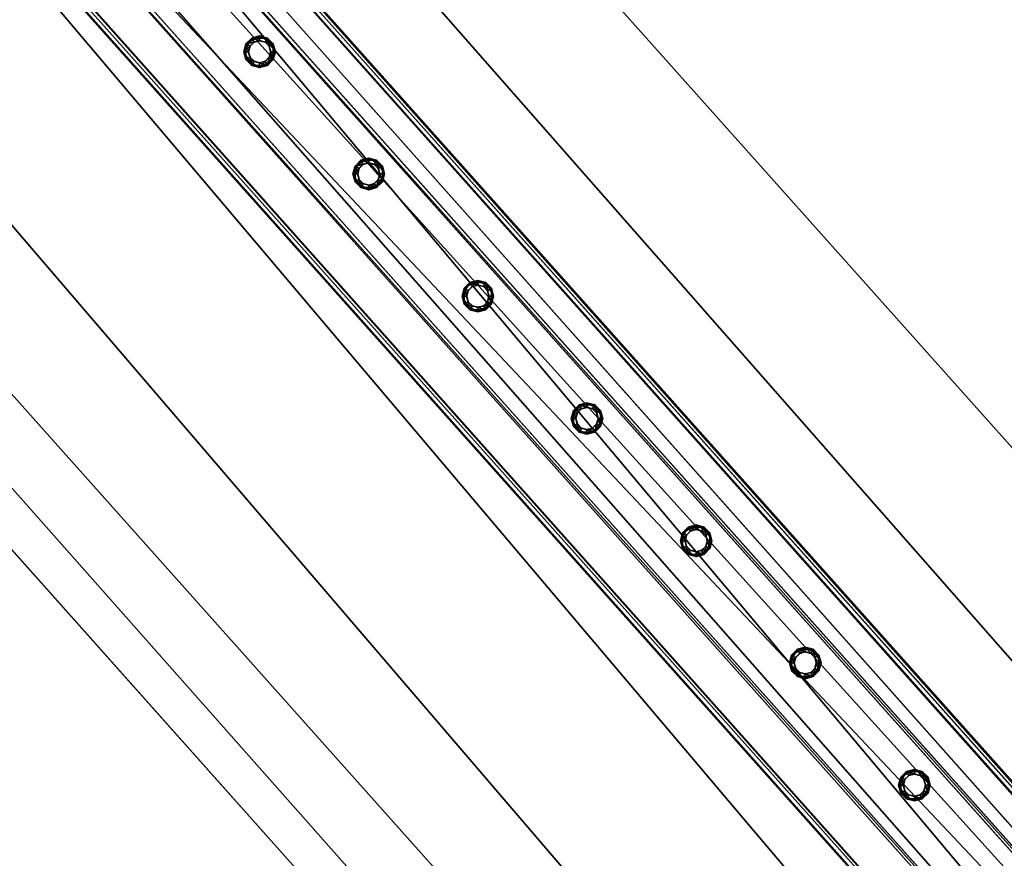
# Model space of a CAD drawing. Header units: millimetres. Extents: x 93711086 to 93775423, y 1247239064 to 1247319365.
# Tile 613 of 656: x 93727421 to 93728086, y 1247296335 to 1247296902. Entities that reach past the tile are written whole.
import ezdxf

# ---------------------------------------------------------------- set-up
doc = ezdxf.new("R2010")
doc.units = ezdxf.units.MM
doc.layers.add('BEAM', color=7, linetype='Continuous')
doc.layers.add('CONCRETE_ITEM', color=7, linetype='Continuous')

# ---------------------------------------------------------------- blocks, each defined once
blk = doc.blocks.new('15e559d2-59c4-40a1-8e6d-a9da91616b05')
at = {"color": 0, "transparency": 16777216}
mesh = blk.add_polyface(dxfattribs=at)
corners = [(93732402.79, 1247290959.39, 3988.8), (93732402.79, 1247290959.39, 4305.53), (93730959.56, 1247289572.89, 3633.7), (93730959.56, 1247289572.89, 3316.97), (93720519.88, 1247305091.11, 5616.56), (93732598.17, 1247291566.31, 4023.22), (93720298.97, 1247305338.46, 5063.47), (93732619.56, 1247291542.36, 4593.19), (93720317.37, 1247305317.87, 5553.56), (93732199.19, 1247291187.37, 4322.75), (93720106.24, 1247304728.57, 5525.84), (93719899.99, 1247304959.53, 5363), (93732205.93, 1247291179.82, 4502.46), (93719903.74, 1247304955.33, 5462.84), (93720167.22, 1247305212.77, 5169.74), (93732187.34, 1247291200.64, 4007.02), (93718371.43, 1247303668.57, 4381.66), (93732466.42, 1247291440.62, 4129.5), (93732486.67, 1247291465.98, 4033.21), (93720187.47, 1247305238.13, 5073.46), (93732260.76, 1247291223.51, 4572.35), (93720161.08, 1247304772.26, 5595.73), (93719958.57, 1247304999.02, 5532.73), (93718383.28, 1247303655.3, 4697.39)]
mesh.append_faces([[corners[k] for k in face] for face in [(0, 1, 2, 0), (2, 3, 0, 2), (4, 5, 6, 4), (4, 7, 5, 4), (6, 8, 4, 6), (9, 10, 11, 9), (10, 9, 12, 10), (13, 11, 10, 13), (3, 14, 15, 3), (3, 16, 14, 3), (17, 15, 14, 17), (15, 0, 3, 15), (18, 17, 19, 18), (14, 19, 17, 14), (5, 18, 6, 5), (19, 6, 18, 19), (20, 7, 4, 20), (4, 21, 20, 4), (12, 20, 21, 12), (21, 10, 12, 21), (22, 21, 4, 22), (4, 8, 22, 4), (10, 21, 13, 10), (22, 13, 21, 22), (2, 9, 23, 2), (9, 2, 1, 9), (11, 23, 9, 11), (23, 14, 16, 23), (13, 8, 11, 13), (8, 13, 22, 8), (23, 11, 14, 23), (14, 8, 6, 14), (8, 14, 11, 8), (6, 19, 14, 6), (20, 12, 9, 20), (20, 17, 7, 20), (17, 20, 9, 17), (5, 7, 17, 5), (15, 17, 9, 15), (18, 5, 17, 18), (3, 2, 16, 3), (23, 16, 2, 23), (0, 15, 1, 0), (9, 1, 15, 9)]], dxfattribs={"color": 0})
blk = doc.blocks.new('5bbbe152-908d-476c-86af-f8c3bda7d93c')
at = {"color": 0, "transparency": 16777216}
mesh = blk.add_polyface(dxfattribs=at)
corners = [(93732552.16, 1247291230.4, 5643.09), (93732470.37, 1247291493.61, 5652.86), (93732382.45, 1247291411.95, 5654.08), (93732639.45, 1247291312.74, 5641.9), (93732637.29, 1247291314.16, 5581.96), (93732468.04, 1247291495.23, 5592.92), (93732633.65, 1247291310.73, 5582.01), (93732464.37, 1247291491.82, 5592.97), (93732635.63, 1247291309.43, 5636.96), (93732466.52, 1247291490.34, 5647.91), (93732385.92, 1247291415.49, 5649.04), (93732553.64, 1247291235.26, 5583.09), (93732380.12, 1247291413.57, 5594.15), (93732383.78, 1247291416.97, 5594.1), (93732302.66, 1247291675.69, 5664.81), (93732214.1, 1247291594.73, 5666.08), (93732300.14, 1247291677.51, 5604.89), (93732296.45, 1247291674.13, 5604.95), (93732298.76, 1247291672.47, 5659.87), (93732217.58, 1247291598.26, 5661.04), (93732215.27, 1247291599.92, 5606.11), (93732211.58, 1247291596.54, 5606.16), (93731970.08, 1247292043.07, 5691.08), (93731880.9, 1247291962.79, 5692.4), (93731967.4, 1247292045.06, 5631.17), (93731963.68, 1247292041.72, 5631.23), (93731966.14, 1247292039.89, 5686.14), (93731884.39, 1247291966.3, 5687.35), (93731881.93, 1247291968.13, 5632.44), (93731878.21, 1247291964.79, 5632.49), (93720601.83, 1247304775.64, 6654.05), (93720512.37, 1247304695.67, 6655.39), (93720599.08, 1247304777.72, 6594.15), (93720595.35, 1247304774.38, 6594.2), (93720597.87, 1247304772.48, 6649.11), (93720515.87, 1247304699.17, 6650.34), (93720513.35, 1247304701.07, 6595.43), (93720509.62, 1247304697.74, 6595.49)]
mesh.append_faces([[corners[k] for k in face] for face in [(0, 1, 2, 0), (3, 5, 1, 3), (4, 7, 5, 4), (6, 9, 7, 6), (8, 10, 9, 8), (11, 12, 13, 11), (2, 14, 15, 2), (1, 16, 14, 1), (5, 17, 16, 5), (7, 18, 17, 7), (9, 19, 18, 9), (10, 20, 19, 10), (13, 21, 20, 13), (12, 15, 21, 12), (15, 22, 23, 15), (14, 24, 22, 14), (16, 25, 24, 16), (17, 26, 25, 17), (18, 27, 26, 18), (19, 28, 27, 19), (20, 29, 28, 20), (21, 23, 29, 21), (23, 30, 31, 23), (22, 32, 30, 22), (24, 33, 32, 24), (25, 34, 33, 25), (26, 35, 34, 26), (27, 36, 35, 27), (28, 37, 36, 28), (29, 31, 37, 29)]], dxfattribs={"vtx0": -1, "color": 0})
mesh.append_faces([[corners[k] for k in face] for face in [(30, 33, 34, 30), (35, 37, 31, 35)]], dxfattribs={"vtx0": -1, "vtx2": -1, "vtx3": -1, "color": 0})
mesh.append_faces([[corners[k] for k in face] for face in [(31, 30, 34, 31), (34, 35, 31, 34)]], dxfattribs={"vtx1": -1, "vtx2": -1, "vtx3": -1, "color": 0})
mesh.append_faces([[corners[k] for k in face] for face in [(3, 4, 5, 3), (4, 6, 7, 4), (6, 8, 9, 6), (2, 1, 14, 2), (1, 5, 16, 1), (5, 7, 17, 5), (7, 9, 18, 7), (9, 10, 19, 9), (10, 13, 20, 10), (13, 12, 21, 13), (12, 2, 15, 12), (15, 14, 22, 15), (14, 16, 24, 14), (16, 17, 25, 16), (17, 18, 26, 17), (18, 19, 27, 18), (19, 20, 28, 19), (20, 21, 29, 20), (21, 15, 23, 21), (23, 22, 30, 23), (22, 24, 32, 22), (24, 25, 33, 24), (25, 26, 34, 25), (26, 27, 35, 26), (27, 28, 36, 27), (28, 29, 37, 28), (29, 23, 31, 29), (30, 32, 33, 30), (35, 36, 37, 35)]], dxfattribs={"vtx2": -1, "vtx3": -1, "color": 0})
blk = doc.blocks.new('dd768c15-9aed-47a0-9acd-dcff9a34d9df')
at = {"color": 0, "transparency": 16777216}
mesh = blk.add_polyface(dxfattribs=at)
corners = [(93728582.2, 1247295704.43, 5069.08), (93728626.95, 1247295744.4, 5069.08), (93727300.2, 1247297230.04, 5181.29), (93727255.44, 1247297190.08, 5181.29), (93728625.45, 1247295746.07, 5029.14), (93727298.7, 1247297231.72, 5141.35), (93728623.22, 1247295744.08, 5029.14), (93727296.46, 1247297229.72, 5141.35), (93728624.6, 1247295742.52, 5066.08), (93727297.85, 1247297228.17, 5178.3), (93728584.33, 1247295706.55, 5066.08), (93727257.57, 1247297192.2, 5178.3), (93728582.94, 1247295708.11, 5029.14), (93727256.18, 1247297193.76, 5141.35), (93728580.7, 1247295706.11, 5029.14), (93727253.95, 1247297191.76, 5141.35)]
mesh.append_faces([[corners[k] for k in face] for face in [(0, 2, 3, 0), (1, 5, 2, 1), (4, 7, 5, 4), (6, 9, 7, 6), (8, 11, 9, 8), (10, 13, 11, 10), (12, 15, 13, 12), (14, 3, 15, 14)]], dxfattribs={"vtx0": -1, "color": 0})
mesh.append_faces([[corners[k] for k in face] for face in [(2, 7, 9, 2), (11, 15, 3, 11), (0, 12, 10, 0), (8, 4, 1, 8)]], dxfattribs={"vtx0": -1, "vtx2": -1, "vtx3": -1, "color": 0})
mesh.append_faces([[corners[k] for k in face] for face in [(3, 2, 9, 3), (9, 11, 3, 9), (1, 0, 10, 1), (10, 8, 1, 10)]], dxfattribs={"vtx1": -1, "vtx2": -1, "vtx3": -1, "color": 0})
mesh.append_faces([[corners[k] for k in face] for face in [(0, 1, 2, 0), (1, 4, 5, 1), (4, 6, 7, 4), (6, 8, 9, 6), (8, 10, 11, 8), (10, 12, 13, 10), (12, 14, 15, 12), (14, 0, 3, 14), (2, 5, 7, 2), (11, 13, 15, 11), (0, 14, 12, 0), (8, 6, 4, 8)]], dxfattribs={"vtx2": -1, "vtx3": -1, "color": 0})
blk = doc.blocks.new('0e9b9c1f-069e-4d76-99dc-54ecbbd58079')
at = {"color": 0, "transparency": 16777216}
mesh = blk.add_polyface(dxfattribs=at)
corners = [(93728025.61, 1247296377.29, 5118.99), (93728021.88, 1247296378.29, 5118.99), (93728021.88, 1247296378.29, 6018.99), (93728025.61, 1247296377.29, 6018.99), (93728019.16, 1247296381.02, 5118.99), (93728019.16, 1247296381.02, 6018.99), (93728018.16, 1247296384.74, 5118.99), (93728018.16, 1247296384.74, 6018.99), (93728019.16, 1247296388.47, 5118.99), (93728019.16, 1247296388.47, 6018.99), (93728021.88, 1247296391.2, 5118.99), (93728021.88, 1247296391.2, 6018.99), (93728025.61, 1247296392.19, 5118.99), (93728025.61, 1247296392.19, 6018.99), (93728029.33, 1247296391.2, 5118.99), (93728029.33, 1247296391.2, 6018.99), (93728032.06, 1247296388.47, 5118.99), (93728032.06, 1247296388.47, 6018.99), (93728033.06, 1247296384.74, 5118.99), (93728033.06, 1247296384.74, 6018.99), (93728032.06, 1247296381.02, 5118.99), (93728032.06, 1247296381.02, 6018.99), (93728029.33, 1247296378.29, 5118.99), (93728029.33, 1247296378.29, 6018.99), (93728025.61, 1247296374.09, 5118.99), (93728030.93, 1247296375.52, 5118.99), (93728030.93, 1247296375.52, 6018.99), (93728025.61, 1247296374.09, 6018.99), (93728034.83, 1247296379.42, 5118.99), (93728034.83, 1247296379.42, 6018.99), (93728036.26, 1247296384.74, 5118.99), (93728036.26, 1247296384.74, 6018.99), (93728034.83, 1247296390.07, 5118.99), (93728034.83, 1247296390.07, 6018.99), (93728030.93, 1247296393.97, 5118.99), (93728030.93, 1247296393.97, 6018.99), (93728025.61, 1247296395.39, 5118.99), (93728025.61, 1247296395.39, 6018.99), (93728020.28, 1247296393.97, 5118.99), (93728020.28, 1247296393.97, 6018.99), (93728016.39, 1247296390.07, 5118.99), (93728016.39, 1247296390.07, 6018.99), (93728014.96, 1247296384.74, 5118.99), (93728014.96, 1247296384.74, 6018.99), (93728016.39, 1247296379.42, 5118.99), (93728016.39, 1247296379.42, 6018.99), (93728020.28, 1247296375.52, 5118.99), (93728020.28, 1247296375.52, 6018.99)]
mesh.append_faces([[corners[k] for k in face] for face in [(0, 2, 3, 0), (1, 5, 2, 1), (4, 7, 5, 4), (6, 9, 7, 6), (8, 11, 9, 8), (10, 13, 11, 10), (12, 15, 13, 12), (14, 17, 15, 14), (16, 19, 17, 16), (18, 21, 19, 18), (20, 23, 21, 20), (22, 3, 23, 22), (24, 26, 27, 24), (25, 29, 26, 25), (28, 31, 29, 28), (30, 33, 31, 30), (32, 35, 33, 32), (34, 37, 35, 34), (36, 39, 37, 36), (38, 41, 39, 38), (40, 43, 41, 40), (42, 45, 43, 42), (44, 47, 45, 44), (46, 27, 47, 46)]], dxfattribs={"vtx0": -1, "color": 0})
mesh.append_faces([[corners[k] for k in face] for face in [(27, 29, 3, 27), (17, 29, 33, 17), (45, 27, 3, 45), (13, 33, 37, 13), (41, 45, 5, 41), (9, 37, 41, 9), (30, 25, 18, 30), (34, 30, 18, 34), (1, 25, 46, 1), (38, 34, 14, 38), (6, 46, 42, 6), (42, 38, 10, 42)]], dxfattribs={"vtx0": -1, "vtx1": -1, "vtx2": -1, "vtx3": -1, "color": 0})
mesh.append_faces([[corners[k] for k in face] for face in [(29, 21, 23, 29), (29, 23, 3, 29), (45, 3, 2, 45), (45, 2, 5, 45), (41, 5, 7, 41), (41, 7, 9, 41), (25, 20, 18, 25), (34, 18, 16, 34), (34, 16, 14, 34), (38, 14, 12, 38), (38, 12, 10, 38)]], dxfattribs={"vtx0": -1, "vtx2": -1, "vtx3": -1, "color": 0})
mesh.append_faces([[corners[k] for k in face] for face in [(19, 21, 29, 19), (17, 19, 29, 17), (15, 17, 33, 15), (13, 15, 33, 13), (11, 13, 37, 11), (9, 11, 37, 9), (22, 20, 25, 22), (0, 22, 25, 0), (1, 0, 25, 1), (4, 1, 46, 4), (6, 4, 46, 6), (8, 6, 42, 8), (10, 8, 42, 10)]], dxfattribs={"vtx1": -1, "vtx2": -1, "vtx3": -1, "color": 0})
mesh.append_faces([[corners[k] for k in face] for face in [(0, 1, 2, 0), (1, 4, 5, 1), (4, 6, 7, 4), (6, 8, 9, 6), (8, 10, 11, 8), (10, 12, 13, 10), (12, 14, 15, 12), (14, 16, 17, 14), (16, 18, 19, 16), (18, 20, 21, 18), (20, 22, 23, 20), (22, 0, 3, 22), (24, 25, 26, 24), (25, 28, 29, 25), (28, 30, 31, 28), (30, 32, 33, 30), (32, 34, 35, 32), (34, 36, 37, 34), (36, 38, 39, 36), (38, 40, 41, 38), (40, 42, 43, 40), (42, 44, 45, 42), (44, 46, 47, 44), (46, 24, 27, 46), (29, 31, 33, 29), (33, 35, 37, 33), (37, 39, 41, 37), (41, 43, 45, 41), (45, 47, 27, 45), (27, 26, 29, 27), (25, 24, 46, 25), (46, 44, 42, 46), (42, 40, 38, 42), (38, 36, 34, 38), (34, 32, 30, 34), (30, 28, 25, 30)]], dxfattribs={"vtx2": -1, "vtx3": -1, "color": 0})
blk = doc.blocks.new('64e83fc2-6fd3-4bd1-9180-a4821ef449ce')
at = {"color": 0, "transparency": 16777216}
mesh = blk.add_polyface(dxfattribs=at)
corners = [(93727951.9, 1247296459.83, 5125.22), (93727948.17, 1247296460.83, 5125.22), (93727948.17, 1247296460.83, 6025.22), (93727951.9, 1247296459.83, 6025.22), (93727945.45, 1247296463.55, 5125.22), (93727945.45, 1247296463.55, 6025.22), (93727944.45, 1247296467.28, 5125.22), (93727944.45, 1247296467.28, 6025.22), (93727945.45, 1247296471, 5125.22), (93727945.45, 1247296471, 6025.22), (93727948.17, 1247296473.73, 5125.22), (93727948.17, 1247296473.73, 6025.22), (93727951.9, 1247296474.73, 5125.22), (93727951.9, 1247296474.73, 6025.22), (93727955.62, 1247296473.73, 5125.22), (93727955.62, 1247296473.73, 6025.22), (93727958.35, 1247296471, 5125.22), (93727958.35, 1247296471, 6025.22), (93727959.35, 1247296467.28, 5125.22), (93727959.35, 1247296467.28, 6025.22), (93727958.35, 1247296463.55, 5125.22), (93727958.35, 1247296463.55, 6025.22), (93727955.62, 1247296460.83, 5125.22), (93727955.62, 1247296460.83, 6025.22), (93727951.9, 1247296456.63, 5125.22), (93727957.22, 1247296458.06, 5125.22), (93727957.22, 1247296458.06, 6025.22), (93727951.9, 1247296456.63, 6025.22), (93727961.12, 1247296461.95, 5125.22), (93727961.12, 1247296461.95, 6025.22), (93727962.55, 1247296467.28, 5125.22), (93727962.55, 1247296467.28, 6025.22), (93727961.12, 1247296472.6, 5125.22), (93727961.12, 1247296472.6, 6025.22), (93727957.22, 1247296476.5, 5125.22), (93727957.22, 1247296476.5, 6025.22), (93727951.9, 1247296477.93, 5125.22), (93727951.9, 1247296477.93, 6025.22), (93727946.57, 1247296476.5, 5125.22), (93727946.57, 1247296476.5, 6025.22), (93727942.67, 1247296472.6, 5125.22), (93727942.67, 1247296472.6, 6025.22), (93727941.25, 1247296467.28, 5125.22), (93727941.25, 1247296467.28, 6025.22), (93727942.67, 1247296461.95, 5125.22), (93727942.67, 1247296461.95, 6025.22), (93727946.57, 1247296458.06, 5125.22), (93727946.57, 1247296458.06, 6025.22)]
mesh.append_faces([[corners[k] for k in face] for face in [(0, 2, 3, 0), (1, 5, 2, 1), (4, 7, 5, 4), (6, 9, 7, 6), (8, 11, 9, 8), (10, 13, 11, 10), (12, 15, 13, 12), (14, 17, 15, 14), (16, 19, 17, 16), (18, 21, 19, 18), (20, 23, 21, 20), (22, 3, 23, 22), (24, 26, 27, 24), (25, 29, 26, 25), (28, 31, 29, 28), (30, 33, 31, 30), (32, 35, 33, 32), (34, 37, 35, 34), (36, 39, 37, 36), (38, 41, 39, 38), (40, 43, 41, 40), (42, 45, 43, 42), (44, 47, 45, 44), (46, 27, 47, 46)]], dxfattribs={"vtx0": -1, "color": 0})
mesh.append_faces([[corners[k] for k in face] for face in [(27, 29, 3, 27), (17, 29, 33, 17), (45, 27, 3, 45), (13, 33, 37, 13), (41, 45, 5, 41), (9, 37, 41, 9), (30, 25, 18, 30), (34, 30, 18, 34), (1, 25, 46, 1), (38, 34, 14, 38), (6, 46, 42, 6), (42, 38, 10, 42)]], dxfattribs={"vtx0": -1, "vtx1": -1, "vtx2": -1, "vtx3": -1, "color": 0})
mesh.append_faces([[corners[k] for k in face] for face in [(29, 21, 23, 29), (29, 23, 3, 29), (45, 3, 2, 45), (45, 2, 5, 45), (41, 5, 7, 41), (41, 7, 9, 41), (25, 20, 18, 25), (34, 18, 16, 34), (34, 16, 14, 34), (38, 14, 12, 38), (38, 12, 10, 38)]], dxfattribs={"vtx0": -1, "vtx2": -1, "vtx3": -1, "color": 0})
mesh.append_faces([[corners[k] for k in face] for face in [(19, 21, 29, 19), (17, 19, 29, 17), (15, 17, 33, 15), (13, 15, 33, 13), (11, 13, 37, 11), (9, 11, 37, 9), (22, 20, 25, 22), (0, 22, 25, 0), (1, 0, 25, 1), (4, 1, 46, 4), (6, 4, 46, 6), (8, 6, 42, 8), (10, 8, 42, 10)]], dxfattribs={"vtx1": -1, "vtx2": -1, "vtx3": -1, "color": 0})
mesh.append_faces([[corners[k] for k in face] for face in [(0, 1, 2, 0), (1, 4, 5, 1), (4, 6, 7, 4), (6, 8, 9, 6), (8, 10, 11, 8), (10, 12, 13, 10), (12, 14, 15, 12), (14, 16, 17, 14), (16, 18, 19, 16), (18, 20, 21, 18), (20, 22, 23, 20), (22, 0, 3, 22), (24, 25, 26, 24), (25, 28, 29, 25), (28, 30, 31, 28), (30, 32, 33, 30), (32, 34, 35, 32), (34, 36, 37, 34), (36, 38, 39, 36), (38, 40, 41, 38), (40, 42, 43, 40), (42, 44, 45, 42), (44, 46, 47, 44), (46, 24, 27, 46), (29, 31, 33, 29), (33, 35, 37, 33), (37, 39, 41, 37), (41, 43, 45, 41), (45, 47, 27, 45), (27, 26, 29, 27), (25, 24, 46, 25), (46, 44, 42, 46), (42, 40, 38, 42), (38, 36, 34, 38), (34, 32, 30, 34), (30, 28, 25, 30)]], dxfattribs={"vtx2": -1, "vtx3": -1, "color": 0})
blk = doc.blocks.new('fc1914d8-e441-45b6-8144-49cedcedb5b1')
at = {"color": 0, "transparency": 16777216}
mesh = blk.add_polyface(dxfattribs=at)
corners = [(93727878.18, 1247296542.36, 5131.45), (93727874.46, 1247296543.36, 5131.45), (93727874.46, 1247296543.36, 6031.45), (93727878.18, 1247296542.36, 6031.45), (93727871.73, 1247296546.09, 5131.45), (93727871.73, 1247296546.09, 6031.45), (93727870.73, 1247296549.81, 5131.45), (93727870.73, 1247296549.81, 6031.45), (93727871.73, 1247296553.54, 5131.45), (93727871.73, 1247296553.54, 6031.45), (93727874.46, 1247296556.26, 5131.45), (93727874.46, 1247296556.26, 6031.45), (93727878.18, 1247296557.26, 5131.45), (93727878.18, 1247296557.26, 6031.45), (93727881.91, 1247296556.26, 5131.45), (93727881.91, 1247296556.26, 6031.45), (93727884.64, 1247296553.54, 5131.45), (93727884.64, 1247296553.54, 6031.45), (93727885.63, 1247296549.81, 5131.45), (93727885.63, 1247296549.81, 6031.45), (93727884.64, 1247296546.09, 5131.45), (93727884.64, 1247296546.09, 6031.45), (93727881.91, 1247296543.36, 5131.45), (93727881.91, 1247296543.36, 6031.45), (93727878.18, 1247296539.16, 5131.45), (93727883.51, 1247296540.59, 5131.45), (93727883.51, 1247296540.59, 6031.45), (93727878.18, 1247296539.16, 6031.45), (93727887.41, 1247296544.49, 5131.45), (93727887.41, 1247296544.49, 6031.45), (93727888.83, 1247296549.81, 5131.45), (93727888.83, 1247296549.81, 6031.45), (93727887.41, 1247296555.14, 5131.45), (93727887.41, 1247296555.14, 6031.45), (93727883.51, 1247296559.03, 5131.45), (93727883.51, 1247296559.03, 6031.45), (93727878.18, 1247296560.46, 5131.45), (93727878.18, 1247296560.46, 6031.45), (93727872.86, 1247296559.03, 5131.45), (93727872.86, 1247296559.03, 6031.45), (93727868.96, 1247296555.14, 5131.45), (93727868.96, 1247296555.14, 6031.45), (93727867.53, 1247296549.81, 5131.45), (93727867.53, 1247296549.81, 6031.45), (93727868.96, 1247296544.49, 5131.45), (93727868.96, 1247296544.49, 6031.45), (93727872.86, 1247296540.59, 5131.45), (93727872.86, 1247296540.59, 6031.45)]
mesh.append_faces([[corners[k] for k in face] for face in [(0, 2, 3, 0), (1, 5, 2, 1), (4, 7, 5, 4), (6, 9, 7, 6), (8, 11, 9, 8), (10, 13, 11, 10), (12, 15, 13, 12), (14, 17, 15, 14), (16, 19, 17, 16), (18, 21, 19, 18), (20, 23, 21, 20), (22, 3, 23, 22), (24, 26, 27, 24), (25, 29, 26, 25), (28, 31, 29, 28), (30, 33, 31, 30), (32, 35, 33, 32), (34, 37, 35, 34), (36, 39, 37, 36), (38, 41, 39, 38), (40, 43, 41, 40), (42, 45, 43, 42), (44, 47, 45, 44), (46, 27, 47, 46)]], dxfattribs={"vtx0": -1, "color": 0})
mesh.append_faces([[corners[k] for k in face] for face in [(27, 29, 3, 27), (17, 29, 33, 17), (45, 27, 3, 45), (13, 33, 37, 13), (41, 45, 5, 41), (9, 37, 41, 9), (30, 25, 18, 30), (34, 30, 18, 34), (1, 25, 46, 1), (38, 34, 14, 38), (6, 46, 42, 6), (42, 38, 10, 42)]], dxfattribs={"vtx0": -1, "vtx1": -1, "vtx2": -1, "vtx3": -1, "color": 0})
mesh.append_faces([[corners[k] for k in face] for face in [(29, 21, 23, 29), (29, 23, 3, 29), (45, 3, 2, 45), (45, 2, 5, 45), (41, 5, 7, 41), (41, 7, 9, 41), (25, 20, 18, 25), (34, 18, 16, 34), (34, 16, 14, 34), (38, 14, 12, 38), (38, 12, 10, 38)]], dxfattribs={"vtx0": -1, "vtx2": -1, "vtx3": -1, "color": 0})
mesh.append_faces([[corners[k] for k in face] for face in [(19, 21, 29, 19), (17, 19, 29, 17), (15, 17, 33, 15), (13, 15, 33, 13), (11, 13, 37, 11), (9, 11, 37, 9), (22, 20, 25, 22), (0, 22, 25, 0), (1, 0, 25, 1), (4, 1, 46, 4), (6, 4, 46, 6), (8, 6, 42, 8), (10, 8, 42, 10)]], dxfattribs={"vtx1": -1, "vtx2": -1, "vtx3": -1, "color": 0})
mesh.append_faces([[corners[k] for k in face] for face in [(0, 1, 2, 0), (1, 4, 5, 1), (4, 6, 7, 4), (6, 8, 9, 6), (8, 10, 11, 8), (10, 12, 13, 10), (12, 14, 15, 12), (14, 16, 17, 14), (16, 18, 19, 16), (18, 20, 21, 18), (20, 22, 23, 20), (22, 0, 3, 22), (24, 25, 26, 24), (25, 28, 29, 25), (28, 30, 31, 28), (30, 32, 33, 30), (32, 34, 35, 32), (34, 36, 37, 34), (36, 38, 39, 36), (38, 40, 41, 38), (40, 42, 43, 40), (42, 44, 45, 42), (44, 46, 47, 44), (46, 24, 27, 46), (29, 31, 33, 29), (33, 35, 37, 33), (37, 39, 41, 37), (41, 43, 45, 41), (45, 47, 27, 45), (27, 26, 29, 27), (25, 24, 46, 25), (46, 44, 42, 46), (42, 40, 38, 42), (38, 36, 34, 38), (34, 32, 30, 34), (30, 28, 25, 30)]], dxfattribs={"vtx2": -1, "vtx3": -1, "color": 0})
blk = doc.blocks.new('3cb7ce13-56b4-478a-8b83-16564baca54d')
at = {"color": 0, "transparency": 16777216}
mesh = blk.add_polyface(dxfattribs=at)
corners = [(93727804.47, 1247296624.89, 5137.68), (93727800.75, 1247296625.89, 5137.68), (93727800.75, 1247296625.89, 6037.68), (93727804.47, 1247296624.89, 6037.68), (93727798.02, 1247296628.62, 5137.68), (93727798.02, 1247296628.62, 6037.68), (93727797.02, 1247296632.34, 5137.68), (93727797.02, 1247296632.34, 6037.68), (93727798.02, 1247296636.07, 5137.68), (93727798.02, 1247296636.07, 6037.68), (93727800.75, 1247296638.8, 5137.68), (93727800.75, 1247296638.8, 6037.68), (93727804.47, 1247296639.79, 5137.68), (93727804.47, 1247296639.79, 6037.68), (93727808.2, 1247296638.8, 5137.68), (93727808.2, 1247296638.8, 6037.68), (93727810.92, 1247296636.07, 5137.68), (93727810.92, 1247296636.07, 6037.68), (93727811.92, 1247296632.34, 5137.68), (93727811.92, 1247296632.34, 6037.68), (93727810.92, 1247296628.62, 5137.68), (93727810.92, 1247296628.62, 6037.68), (93727808.2, 1247296625.89, 5137.68), (93727808.2, 1247296625.89, 6037.68), (93727804.47, 1247296621.69, 5137.68), (93727809.8, 1247296623.12, 5137.68), (93727809.8, 1247296623.12, 6037.68), (93727804.47, 1247296621.69, 6037.68), (93727813.69, 1247296627.02, 5137.68), (93727813.69, 1247296627.02, 6037.68), (93727815.12, 1247296632.34, 5137.68), (93727815.12, 1247296632.34, 6037.68), (93727813.69, 1247296637.67, 5137.68), (93727813.69, 1247296637.67, 6037.68), (93727809.8, 1247296641.57, 5137.68), (93727809.8, 1247296641.57, 6037.68), (93727804.47, 1247296642.99, 5137.68), (93727804.47, 1247296642.99, 6037.68), (93727799.15, 1247296641.57, 5137.68), (93727799.15, 1247296641.57, 6037.68), (93727795.25, 1247296637.67, 5137.68), (93727795.25, 1247296637.67, 6037.68), (93727793.82, 1247296632.34, 5137.68), (93727793.82, 1247296632.34, 6037.68), (93727795.25, 1247296627.02, 5137.68), (93727795.25, 1247296627.02, 6037.68), (93727799.15, 1247296623.12, 5137.68), (93727799.15, 1247296623.12, 6037.68)]
mesh.append_faces([[corners[k] for k in face] for face in [(0, 2, 3, 0), (1, 5, 2, 1), (4, 7, 5, 4), (6, 9, 7, 6), (8, 11, 9, 8), (10, 13, 11, 10), (12, 15, 13, 12), (14, 17, 15, 14), (16, 19, 17, 16), (18, 21, 19, 18), (20, 23, 21, 20), (22, 3, 23, 22), (24, 26, 27, 24), (25, 29, 26, 25), (28, 31, 29, 28), (30, 33, 31, 30), (32, 35, 33, 32), (34, 37, 35, 34), (36, 39, 37, 36), (38, 41, 39, 38), (40, 43, 41, 40), (42, 45, 43, 42), (44, 47, 45, 44), (46, 27, 47, 46)]], dxfattribs={"vtx0": -1, "color": 0})
mesh.append_faces([[corners[k] for k in face] for face in [(37, 41, 13, 37), (5, 41, 45, 5), (33, 37, 13, 33), (3, 45, 27, 3), (29, 33, 17, 29), (21, 27, 29, 21), (30, 25, 18, 30), (34, 30, 18, 34), (1, 25, 46, 1), (38, 34, 14, 38), (6, 46, 42, 6), (42, 38, 10, 42)]], dxfattribs={"vtx0": -1, "vtx1": -1, "vtx2": -1, "vtx3": -1, "color": 0})
mesh.append_faces([[corners[k] for k in face] for face in [(41, 9, 11, 41), (41, 11, 13, 41), (33, 13, 15, 33), (33, 15, 17, 33), (29, 17, 19, 29), (29, 19, 21, 29), (25, 20, 18, 25), (34, 18, 16, 34), (34, 16, 14, 34), (38, 14, 12, 38), (38, 12, 10, 38)]], dxfattribs={"vtx0": -1, "vtx2": -1, "vtx3": -1, "color": 0})
mesh.append_faces([[corners[k] for k in face] for face in [(7, 9, 41, 7), (5, 7, 41, 5), (2, 5, 45, 2), (3, 2, 45, 3), (23, 3, 27, 23), (21, 23, 27, 21), (22, 20, 25, 22), (0, 22, 25, 0), (1, 0, 25, 1), (4, 1, 46, 4), (6, 4, 46, 6), (8, 6, 42, 8), (10, 8, 42, 10)]], dxfattribs={"vtx1": -1, "vtx2": -1, "vtx3": -1, "color": 0})
mesh.append_faces([[corners[k] for k in face] for face in [(0, 1, 2, 0), (1, 4, 5, 1), (4, 6, 7, 4), (6, 8, 9, 6), (8, 10, 11, 8), (10, 12, 13, 10), (12, 14, 15, 12), (14, 16, 17, 14), (16, 18, 19, 16), (18, 20, 21, 18), (20, 22, 23, 20), (22, 0, 3, 22), (24, 25, 26, 24), (25, 28, 29, 25), (28, 30, 31, 28), (30, 32, 33, 30), (32, 34, 35, 32), (34, 36, 37, 34), (36, 38, 39, 36), (38, 40, 41, 38), (40, 42, 43, 40), (42, 44, 45, 42), (44, 46, 47, 44), (46, 24, 27, 46), (41, 43, 45, 41), (45, 47, 27, 45), (27, 26, 29, 27), (29, 31, 33, 29), (33, 35, 37, 33), (37, 39, 41, 37), (25, 24, 46, 25), (46, 44, 42, 46), (42, 40, 38, 42), (38, 36, 34, 38), (34, 32, 30, 34), (30, 28, 25, 30)]], dxfattribs={"vtx2": -1, "vtx3": -1, "color": 0})
blk = doc.blocks.new('a5c85198-9241-4dae-82a5-66e14859e398')
at = {"color": 0, "transparency": 16777216}
mesh = blk.add_polyface(dxfattribs=at)
corners = [(93727730.76, 1247296707.42, 5143.91), (93727727.03, 1247296708.42, 5143.91), (93727727.03, 1247296708.42, 6043.91), (93727730.76, 1247296707.42, 6043.91), (93727724.31, 1247296711.15, 5143.91), (93727724.31, 1247296711.15, 6043.91), (93727723.31, 1247296714.87, 5143.91), (93727723.31, 1247296714.87, 6043.91), (93727724.31, 1247296718.6, 5143.91), (93727724.31, 1247296718.6, 6043.91), (93727727.03, 1247296721.33, 5143.91), (93727727.03, 1247296721.33, 6043.91), (93727730.76, 1247296722.32, 5143.91), (93727730.76, 1247296722.32, 6043.91), (93727734.48, 1247296721.33, 5143.91), (93727734.48, 1247296721.33, 6043.91), (93727737.21, 1247296718.6, 5143.91), (93727737.21, 1247296718.6, 6043.91), (93727738.21, 1247296714.87, 5143.91), (93727738.21, 1247296714.87, 6043.91), (93727737.21, 1247296711.15, 5143.91), (93727737.21, 1247296711.15, 6043.91), (93727734.48, 1247296708.42, 5143.91), (93727734.48, 1247296708.42, 6043.91), (93727730.76, 1247296704.22, 5143.91), (93727736.08, 1247296705.65, 5143.91), (93727736.08, 1247296705.65, 6043.91), (93727730.76, 1247296704.22, 6043.91), (93727739.98, 1247296709.55, 5143.91), (93727739.98, 1247296709.55, 6043.91), (93727741.41, 1247296714.87, 5143.91), (93727741.41, 1247296714.87, 6043.91), (93727739.98, 1247296720.2, 5143.91), (93727739.98, 1247296720.2, 6043.91), (93727736.08, 1247296724.1, 5143.91), (93727736.08, 1247296724.1, 6043.91), (93727730.76, 1247296725.52, 5143.91), (93727730.76, 1247296725.52, 6043.91), (93727725.43, 1247296724.1, 5143.91), (93727725.43, 1247296724.1, 6043.91), (93727721.53, 1247296720.2, 5143.91), (93727721.53, 1247296720.2, 6043.91), (93727720.11, 1247296714.87, 5143.91), (93727720.11, 1247296714.87, 6043.91), (93727721.53, 1247296709.55, 5143.91), (93727721.53, 1247296709.55, 6043.91), (93727725.43, 1247296705.65, 5143.91), (93727725.43, 1247296705.65, 6043.91)]
mesh.append_faces([[corners[k] for k in face] for face in [(0, 2, 3, 0), (1, 5, 2, 1), (4, 7, 5, 4), (6, 9, 7, 6), (8, 11, 9, 8), (10, 13, 11, 10), (12, 15, 13, 12), (14, 17, 15, 14), (16, 19, 17, 16), (18, 21, 19, 18), (20, 23, 21, 20), (22, 3, 23, 22), (24, 26, 27, 24), (25, 29, 26, 25), (28, 31, 29, 28), (30, 33, 31, 30), (32, 35, 33, 32), (34, 37, 35, 34), (36, 39, 37, 36), (38, 41, 39, 38), (40, 43, 41, 40), (42, 45, 43, 42), (44, 47, 45, 44), (46, 27, 47, 46)]], dxfattribs={"vtx0": -1, "color": 0})
mesh.append_faces([[corners[k] for k in face] for face in [(27, 29, 3, 27), (17, 29, 33, 17), (45, 27, 3, 45), (13, 33, 37, 13), (41, 45, 5, 41), (9, 37, 41, 9), (30, 25, 18, 30), (34, 30, 18, 34), (1, 25, 46, 1), (38, 34, 14, 38), (6, 46, 42, 6), (42, 38, 10, 42)]], dxfattribs={"vtx0": -1, "vtx1": -1, "vtx2": -1, "vtx3": -1, "color": 0})
mesh.append_faces([[corners[k] for k in face] for face in [(29, 21, 23, 29), (29, 23, 3, 29), (45, 3, 2, 45), (45, 2, 5, 45), (41, 5, 7, 41), (41, 7, 9, 41), (25, 20, 18, 25), (34, 18, 16, 34), (34, 16, 14, 34), (38, 14, 12, 38), (38, 12, 10, 38)]], dxfattribs={"vtx0": -1, "vtx2": -1, "vtx3": -1, "color": 0})
mesh.append_faces([[corners[k] for k in face] for face in [(19, 21, 29, 19), (17, 19, 29, 17), (15, 17, 33, 15), (13, 15, 33, 13), (11, 13, 37, 11), (9, 11, 37, 9), (22, 20, 25, 22), (0, 22, 25, 0), (1, 0, 25, 1), (4, 1, 46, 4), (6, 4, 46, 6), (8, 6, 42, 8), (10, 8, 42, 10)]], dxfattribs={"vtx1": -1, "vtx2": -1, "vtx3": -1, "color": 0})
mesh.append_faces([[corners[k] for k in face] for face in [(0, 1, 2, 0), (1, 4, 5, 1), (4, 6, 7, 4), (6, 8, 9, 6), (8, 10, 11, 8), (10, 12, 13, 10), (12, 14, 15, 12), (14, 16, 17, 14), (16, 18, 19, 16), (18, 20, 21, 18), (20, 22, 23, 20), (22, 0, 3, 22), (24, 25, 26, 24), (25, 28, 29, 25), (28, 30, 31, 28), (30, 32, 33, 30), (32, 34, 35, 32), (34, 36, 37, 34), (36, 38, 39, 36), (38, 40, 41, 38), (40, 42, 43, 40), (42, 44, 45, 42), (44, 46, 47, 44), (46, 24, 27, 46), (29, 31, 33, 29), (33, 35, 37, 33), (37, 39, 41, 37), (41, 43, 45, 41), (45, 47, 27, 45), (27, 26, 29, 27), (25, 24, 46, 25), (46, 44, 42, 46), (42, 40, 38, 42), (38, 36, 34, 38), (34, 32, 30, 34), (30, 28, 25, 30)]], dxfattribs={"vtx2": -1, "vtx3": -1, "color": 0})
blk = doc.blocks.new('95b0d3ec-5eb7-4f35-adc5-1de3ef2bb7f8')
at = {"color": 0, "transparency": 16777216}
mesh = blk.add_polyface(dxfattribs=at)
corners = [(93727657.04, 1247296789.96, 5150.14), (93727653.32, 1247296790.95, 5150.14), (93727653.32, 1247296790.95, 6050.14), (93727657.04, 1247296789.96, 6050.14), (93727650.59, 1247296793.68, 5150.14), (93727650.59, 1247296793.68, 6050.14), (93727649.59, 1247296797.41, 5150.14), (93727649.59, 1247296797.41, 6050.14), (93727650.59, 1247296801.13, 5150.14), (93727650.59, 1247296801.13, 6050.14), (93727653.32, 1247296803.86, 5150.14), (93727653.32, 1247296803.86, 6050.14), (93727657.04, 1247296804.86, 5150.14), (93727657.04, 1247296804.86, 6050.14), (93727660.77, 1247296803.86, 5150.14), (93727660.77, 1247296803.86, 6050.14), (93727663.49, 1247296801.13, 5150.14), (93727663.49, 1247296801.13, 6050.14), (93727664.49, 1247296797.41, 5150.14), (93727664.49, 1247296797.41, 6050.14), (93727663.49, 1247296793.68, 5150.14), (93727663.49, 1247296793.68, 6050.14), (93727660.77, 1247296790.95, 5150.14), (93727660.77, 1247296790.95, 6050.14), (93727657.04, 1247296786.76, 5150.14), (93727662.37, 1247296788.18, 5150.14), (93727662.37, 1247296788.18, 6050.14), (93727657.04, 1247296786.76, 6050.14), (93727666.27, 1247296792.08, 5150.14), (93727666.27, 1247296792.08, 6050.14), (93727667.69, 1247296797.41, 5150.14), (93727667.69, 1247296797.41, 6050.14), (93727666.27, 1247296802.73, 5150.14), (93727666.27, 1247296802.73, 6050.14), (93727662.37, 1247296806.63, 5150.14), (93727662.37, 1247296806.63, 6050.14), (93727657.04, 1247296808.06, 5150.14), (93727657.04, 1247296808.06, 6050.14), (93727651.72, 1247296806.63, 5150.14), (93727651.72, 1247296806.63, 6050.14), (93727647.82, 1247296802.73, 5150.14), (93727647.82, 1247296802.73, 6050.14), (93727646.39, 1247296797.41, 5150.14), (93727646.39, 1247296797.41, 6050.14), (93727647.82, 1247296792.08, 5150.14), (93727647.82, 1247296792.08, 6050.14), (93727651.72, 1247296788.18, 5150.14), (93727651.72, 1247296788.18, 6050.14)]
mesh.append_faces([[corners[k] for k in face] for face in [(0, 2, 3, 0), (1, 5, 2, 1), (4, 7, 5, 4), (6, 9, 7, 6), (8, 11, 9, 8), (10, 13, 11, 10), (12, 15, 13, 12), (14, 17, 15, 14), (16, 19, 17, 16), (18, 21, 19, 18), (20, 23, 21, 20), (22, 3, 23, 22), (24, 26, 27, 24), (25, 29, 26, 25), (28, 31, 29, 28), (30, 33, 31, 30), (32, 35, 33, 32), (34, 37, 35, 34), (36, 39, 37, 36), (38, 41, 39, 38), (40, 43, 41, 40), (42, 45, 43, 42), (44, 47, 45, 44), (46, 27, 47, 46)]], dxfattribs={"vtx0": -1, "color": 0})
mesh.append_faces([[corners[k] for k in face] for face in [(37, 41, 13, 37), (5, 41, 45, 5), (33, 37, 13, 33), (3, 45, 27, 3), (29, 33, 17, 29), (21, 27, 29, 21), (30, 25, 18, 30), (34, 30, 18, 34), (1, 25, 46, 1), (38, 34, 14, 38), (6, 46, 42, 6), (42, 38, 10, 42)]], dxfattribs={"vtx0": -1, "vtx1": -1, "vtx2": -1, "vtx3": -1, "color": 0})
mesh.append_faces([[corners[k] for k in face] for face in [(41, 9, 11, 41), (41, 11, 13, 41), (33, 13, 15, 33), (33, 15, 17, 33), (29, 17, 19, 29), (29, 19, 21, 29), (25, 20, 18, 25), (34, 18, 16, 34), (34, 16, 14, 34), (38, 14, 12, 38), (38, 12, 10, 38)]], dxfattribs={"vtx0": -1, "vtx2": -1, "vtx3": -1, "color": 0})
mesh.append_faces([[corners[k] for k in face] for face in [(7, 9, 41, 7), (5, 7, 41, 5), (2, 5, 45, 2), (3, 2, 45, 3), (23, 3, 27, 23), (21, 23, 27, 21), (22, 20, 25, 22), (0, 22, 25, 0), (1, 0, 25, 1), (4, 1, 46, 4), (6, 4, 46, 6), (8, 6, 42, 8), (10, 8, 42, 10)]], dxfattribs={"vtx1": -1, "vtx2": -1, "vtx3": -1, "color": 0})
mesh.append_faces([[corners[k] for k in face] for face in [(0, 1, 2, 0), (1, 4, 5, 1), (4, 6, 7, 4), (6, 8, 9, 6), (8, 10, 11, 8), (10, 12, 13, 10), (12, 14, 15, 12), (14, 16, 17, 14), (16, 18, 19, 16), (18, 20, 21, 18), (20, 22, 23, 20), (22, 0, 3, 22), (24, 25, 26, 24), (25, 28, 29, 25), (28, 30, 31, 28), (30, 32, 33, 30), (32, 34, 35, 32), (34, 36, 37, 34), (36, 38, 39, 36), (38, 40, 41, 38), (40, 42, 43, 40), (42, 44, 45, 42), (44, 46, 47, 44), (46, 24, 27, 46), (41, 43, 45, 41), (45, 47, 27, 45), (27, 26, 29, 27), (29, 31, 33, 29), (33, 35, 37, 33), (37, 39, 41, 37), (25, 24, 46, 25), (46, 44, 42, 46), (42, 40, 38, 42), (38, 36, 34, 38), (34, 32, 30, 34), (30, 28, 25, 30)]], dxfattribs={"vtx2": -1, "vtx3": -1, "color": 0})
blk = doc.blocks.new('a798beb8-c7ea-4ab5-ad12-bf33bac58f4a')
at = {"color": 0, "transparency": 16777216}
mesh = blk.add_polyface(dxfattribs=at)
corners = [(93727583.33, 1247296872.49, 5156.37), (93727579.6, 1247296873.49, 5156.37), (93727579.6, 1247296873.49, 6056.37), (93727583.33, 1247296872.49, 6056.37), (93727576.88, 1247296876.21, 5156.37), (93727576.88, 1247296876.21, 6056.37), (93727575.88, 1247296879.94, 5156.37), (93727575.88, 1247296879.94, 6056.37), (93727576.88, 1247296883.66, 5156.37), (93727576.88, 1247296883.66, 6056.37), (93727579.6, 1247296886.39, 5156.37), (93727579.6, 1247296886.39, 6056.37), (93727583.33, 1247296887.39, 5156.37), (93727583.33, 1247296887.39, 6056.37), (93727587.05, 1247296886.39, 5156.37), (93727587.05, 1247296886.39, 6056.37), (93727589.78, 1247296883.66, 5156.37), (93727589.78, 1247296883.66, 6056.37), (93727590.78, 1247296879.94, 5156.37), (93727590.78, 1247296879.94, 6056.37), (93727589.78, 1247296876.21, 5156.37), (93727589.78, 1247296876.21, 6056.37), (93727587.05, 1247296873.49, 5156.37), (93727587.05, 1247296873.49, 6056.37), (93727583.33, 1247296869.29, 5156.37), (93727588.65, 1247296870.71, 5156.37), (93727588.65, 1247296870.71, 6056.37), (93727583.33, 1247296869.29, 6056.37), (93727592.55, 1247296874.61, 5156.37), (93727592.55, 1247296874.61, 6056.37), (93727593.98, 1247296879.94, 5156.37), (93727593.98, 1247296879.94, 6056.37), (93727592.55, 1247296885.26, 5156.37), (93727592.55, 1247296885.26, 6056.37), (93727588.65, 1247296889.16, 5156.37), (93727588.65, 1247296889.16, 6056.37), (93727583.33, 1247296890.59, 5156.37), (93727583.33, 1247296890.59, 6056.37), (93727578, 1247296889.16, 5156.37), (93727578, 1247296889.16, 6056.37), (93727574.1, 1247296885.26, 5156.37), (93727574.1, 1247296885.26, 6056.37), (93727572.68, 1247296879.94, 5156.37), (93727572.68, 1247296879.94, 6056.37), (93727574.1, 1247296874.61, 5156.37), (93727574.1, 1247296874.61, 6056.37), (93727578, 1247296870.71, 5156.37), (93727578, 1247296870.71, 6056.37)]
mesh.append_faces([[corners[k] for k in face] for face in [(0, 2, 3, 0), (1, 5, 2, 1), (4, 7, 5, 4), (6, 9, 7, 6), (8, 11, 9, 8), (10, 13, 11, 10), (12, 15, 13, 12), (14, 17, 15, 14), (16, 19, 17, 16), (18, 21, 19, 18), (20, 23, 21, 20), (22, 3, 23, 22), (24, 26, 27, 24), (25, 29, 26, 25), (28, 31, 29, 28), (30, 33, 31, 30), (32, 35, 33, 32), (34, 37, 35, 34), (36, 39, 37, 36), (38, 41, 39, 38), (40, 43, 41, 40), (42, 45, 43, 42), (44, 47, 45, 44), (46, 27, 47, 46)]], dxfattribs={"vtx0": -1, "color": 0})
mesh.append_faces([[corners[k] for k in face] for face in [(37, 41, 13, 37), (5, 41, 45, 5), (33, 37, 13, 33), (3, 45, 27, 3), (29, 33, 17, 29), (21, 27, 29, 21), (30, 25, 18, 30), (34, 30, 18, 34), (1, 25, 46, 1), (38, 34, 14, 38), (6, 46, 42, 6), (42, 38, 10, 42)]], dxfattribs={"vtx0": -1, "vtx1": -1, "vtx2": -1, "vtx3": -1, "color": 0})
mesh.append_faces([[corners[k] for k in face] for face in [(41, 9, 11, 41), (41, 11, 13, 41), (33, 13, 15, 33), (33, 15, 17, 33), (29, 17, 19, 29), (29, 19, 21, 29), (25, 20, 18, 25), (34, 18, 16, 34), (34, 16, 14, 34), (38, 14, 12, 38), (38, 12, 10, 38)]], dxfattribs={"vtx0": -1, "vtx2": -1, "vtx3": -1, "color": 0})
mesh.append_faces([[corners[k] for k in face] for face in [(7, 9, 41, 7), (5, 7, 41, 5), (2, 5, 45, 2), (3, 2, 45, 3), (23, 3, 27, 23), (21, 23, 27, 21), (22, 20, 25, 22), (0, 22, 25, 0), (1, 0, 25, 1), (4, 1, 46, 4), (6, 4, 46, 6), (8, 6, 42, 8), (10, 8, 42, 10)]], dxfattribs={"vtx1": -1, "vtx2": -1, "vtx3": -1, "color": 0})
mesh.append_faces([[corners[k] for k in face] for face in [(0, 1, 2, 0), (1, 4, 5, 1), (4, 6, 7, 4), (6, 8, 9, 6), (8, 10, 11, 8), (10, 12, 13, 10), (12, 14, 15, 12), (14, 16, 17, 14), (16, 18, 19, 16), (18, 20, 21, 18), (20, 22, 23, 20), (22, 0, 3, 22), (24, 25, 26, 24), (25, 28, 29, 25), (28, 30, 31, 28), (30, 32, 33, 30), (32, 34, 35, 32), (34, 36, 37, 34), (36, 38, 39, 36), (38, 40, 41, 38), (40, 42, 43, 40), (42, 44, 45, 42), (44, 46, 47, 44), (46, 24, 27, 46), (41, 43, 45, 41), (45, 47, 27, 45), (27, 26, 29, 27), (29, 31, 33, 29), (33, 35, 37, 33), (37, 39, 41, 37), (25, 24, 46, 25), (46, 44, 42, 46), (42, 40, 38, 42), (38, 36, 34, 38), (34, 32, 30, 34), (30, 28, 25, 30)]], dxfattribs={"vtx2": -1, "vtx3": -1, "color": 0})

msp = doc.modelspace()

# ---------------------------------------------------------------- block references
at = {"layer": 'BEAM', "color": 156, "true_color": 0x1e4383, "transparency": 33554687}
msp.add_blockref('5bbbe152-908d-476c-86af-f8c3bda7d93c', (0, 0), dxfattribs=at)
at = {"layer": 'BEAM', "color": 77, "true_color": 0x5b9723, "transparency": 33554687}
for name in ['dd768c15-9aed-47a0-9acd-dcff9a34d9df', 'a798beb8-c7ea-4ab5-ad12-bf33bac58f4a', '95b0d3ec-5eb7-4f35-adc5-1de3ef2bb7f8', 'a5c85198-9241-4dae-82a5-66e14859e398', '3cb7ce13-56b4-478a-8b83-16564baca54d', 'fc1914d8-e441-45b6-8144-49cedcedb5b1', '64e83fc2-6fd3-4bd1-9180-a4821ef449ce', '0e9b9c1f-069e-4d76-99dc-54ecbbd58079']:
    msp.add_blockref(name, (0, 0), dxfattribs=at)
at = {"layer": 'CONCRETE_ITEM', "color": 222, "true_color": 0xc0298d, "transparency": 33554687}
msp.add_blockref('15e559d2-59c4-40a1-8e6d-a9da91616b05', (0, 0), dxfattribs=at)

doc.saveas('drawing.dxf')
